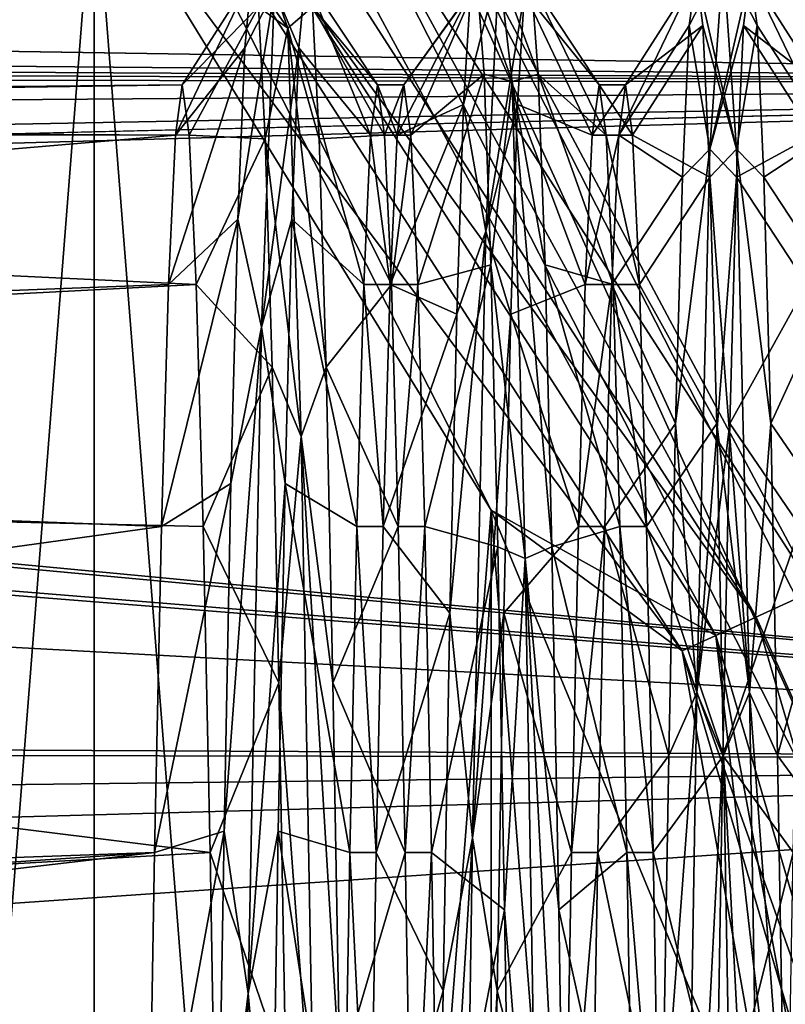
# Model space of a CAD drawing. Header units: millimetres. Extents: x -125 to 171, y -35 to 1363.
# Tile 178 of 656: x 100.99 to 106.17, y 11.52 to 18.19. Entities that reach past the tile are written whole.
import ezdxf

# ---------------------------------------------------------------- set-up
doc = ezdxf.new("R2010")
doc.units = ezdxf.units.MM
doc.header["$LTSCALE"] = 65.185185
for name, color, linetype in [('3', 7, 'CONTINUOUS'), ('629', 7, 'CONTINUOUS'), ('632', 7, 'CONTINUOUS'), ('638', 7, 'CONTINUOUS'), ('639', 7, 'CONTINUOUS'), ('640', 7, 'CONTINUOUS'), ('641', 7, 'CONTINUOUS'), ('642', 7, 'CONTINUOUS'), ('667', 7, 'CONTINUOUS'), ('668', 7, 'CONTINUOUS'), ('669', 7, 'CONTINUOUS'), ('76', 7, 'CONTINUOUS'), ('77', 7, 'CONTINUOUS'), ('78', 7, 'CONTINUOUS')]:
    doc.layers.add(name, color=color, linetype=linetype)

msp = doc.modelspace()

# ---------------------------------------------------------------- linework, layer by layer
at = {"layer": '3', "color": 7, "linetype": 'CONTINUOUS', "true_color": 0xe0f2ff}
for points in [[(115, 17.7534, 10.2502), (115, 20.1886, 3.5596), (0, 18.4187, 9), (115, 17.7534, 10.2502)], [(115, 20.1886, -3.5596), (115, 17.7534, -10.2502), (6.3571, 19.4849, -6.3708), (115, 20.1886, -3.5596)], [(6.3571, 19.4849, -6.3708), (115, 17.7534, -10.2502), (3.3434, 18.7197, -8.3559), (6.3571, 19.4849, -6.3708)], [(115, 17.7534, -10.2502), (0, 18.4187, -9), (3.3434, 18.7197, -8.3559), (115, 17.7534, -10.2502)], [(-99, 18.6352, -8.5428), (115, 17.7534, -10.2502), (75.0024, 16.8031, -11.7434), (-99, 18.6352, -8.5428)], [(115, 17.7534, -10.2502), (-99, 18.6352, -8.5428), (0, 18.4187, -9), (115, 17.7534, -10.2502)], [(-99, 18.1877, 9.4582), (115, 17.7534, 10.2502), (0, 18.4187, 9), (-99, 18.1877, 9.4582)], [(-99, 16.177, 12.5919), (115, 17.7534, 10.2502), (-99, 18.1877, 9.4582), (-99, 16.177, 12.5919)], [(115, 13.1772, 15.7038), (115, 17.7534, 10.2502), (-99, 13.6326, 15.3102), (115, 13.1772, 15.7038)], [(-99, 13.6326, 15.3102), (115, 17.7534, 10.2502), (-99, 16.177, 12.5919), (-99, 13.6326, 15.3102)], [(75.0024, 16.8031, -11.7434), (115, 17.7534, -10.2502), (77.7721, 16.6994, -11.8903), (75.0024, 16.8031, -11.7434)], [(115, 17.7534, -10.2502), (115, 13.1772, -15.7038), (77.7721, 16.6994, -11.8903), (115, 17.7534, -10.2502)], [(77.7721, 16.6994, -11.8903), (115, 13.1772, -15.7038), (80.6963, 16.3613, -12.3515), (77.7721, 16.6994, -11.8903)], [(80.6963, 16.3613, -12.3515), (115, 13.1772, -15.7038), (83.8434, 15.7171, -13.1614), (80.6963, 16.3613, -12.3515)], [(83.8434, 15.7171, -13.1614), (115, 13.1772, -15.7038), (84.2111, 15.6212, -13.2751), (83.8434, 15.7171, -13.1614)], [(84.2111, 15.6212, -13.2751), (115, 13.1772, -15.7038), (87.1364, 14.6907, -14.298), (84.2111, 15.6212, -13.2751)], [(87.1364, 14.6907, -14.298), (115, 13.1772, -15.7038), (90.2855, 13.2969, -15.6026), (87.1364, 14.6907, -14.298)], [(-99, 10.6386, 17.5234), (115, 13.1772, 15.7038), (-99, 13.6326, 15.3102), (-99, 10.6386, 17.5234)], [(90.2855, 13.2969, -15.6026), (115, 13.1772, -15.7038), (93.0014, 11.6605, -16.8607), (90.2855, 13.2969, -15.6026)], [(115, 7.0114, 19.2637), (115, 13.1772, 15.7038), (-99, 7.2935, 19.1587), (115, 7.0114, 19.2637)], [(-99, 7.2935, 19.1587), (115, 13.1772, 15.7038), (-99, 10.6386, 17.5234), (-99, 7.2935, 19.1587)], [(115, 13.1772, -15.7038), (115, 7.0114, -19.2637), (93.0014, 11.6605, -16.8607), (115, 13.1772, -15.7038)], [(93.0014, 11.6605, -16.8607), (115, 7.0114, -19.2637), (93.273, 11.468, -16.9922), (93.0014, 11.6605, -16.8607)]]:
    msp.add_3dface(points, dxfattribs=at)
at = {"layer": '629', "linetype": 'CONTINUOUS'}
for points in [[(102.7088, 20.1317, -74.5), (103.1134, 20.4255, -74.5), (107.5737, 10.5839, -74.5), (102.7088, 20.1317, -74.5)], [(103.1134, 20.4255, -74.5), (108.0492, 10.7383, -74.5), (107.5737, 10.5839, -74.5), (103.1134, 20.4255, -74.5)]]:
    msp.add_3dface(points, dxfattribs=at)
at = {"layer": '632', "linetype": 'CONTINUOUS'}
for points in [[(101.4937, 19.2521, -50), (98.1554, -23.1601, -50), (98.1554, 23.1601, -50), (101.4937, 19.2521, -50)], [(101.4937, -19.2521, -50), (98.1554, -23.1601, -50), (101.4937, 19.2521, -50), (101.4937, -19.2521, -50)], [(104.1795, 14.87, -50), (101.4937, -19.2521, -50), (101.4937, 19.2521, -50), (104.1795, 14.87, -50)], [(104.1795, -14.87, -50), (101.4937, -19.2521, -50), (104.1795, 14.87, -50), (104.1795, -14.87, -50)], [(106.1467, 10.1216, -50), (104.1795, -14.87, -50), (104.1795, 14.87, -50), (106.1467, 10.1216, -50)]]:
    msp.add_3dface(points, dxfattribs=at)
at = {"layer": '638', "linetype": 'CONTINUOUS'}
for points in [[(101.4937, 19.2521, -49.5), (98.1554, 23.1601, -49.5), (101.4937, -19.2521, -49.5), (101.4937, 19.2521, -49.5)], [(101.4937, -19.2521, -49.5), (98.1554, 23.1601, -49.5), (98.1554, -23.1601, -49.5), (101.4937, -19.2521, -49.5)], [(104.1795, 14.87, -49.5), (101.4937, 19.2521, -49.5), (104.1795, -14.87, -49.5), (104.1795, 14.87, -49.5)], [(104.1795, -14.87, -49.5), (101.4937, 19.2521, -49.5), (101.4937, -19.2521, -49.5), (104.1795, -14.87, -49.5)], [(106.1467, 10.1216, -49.5), (104.1795, 14.87, -49.5), (106.1467, -10.1216, -49.5), (106.1467, 10.1216, -49.5)], [(106.1467, -10.1216, -49.5), (104.1795, 14.87, -49.5), (104.1795, -14.87, -49.5), (106.1467, -10.1216, -49.5)]]:
    msp.add_3dface(points, dxfattribs=at)
at = {"layer": '639', "linetype": 'CONTINUOUS'}
for points in [[(100.5059, 22.101, -49.7674), (105.6993, 14.0199, -49.7674), (101.0598, 22.5809, -50.5), (100.5059, 22.101, -49.7674)], [(101.0598, 22.5809, -50.5), (105.6993, 14.0199, -49.7674), (106.366, 14.3244, -50.5), (101.0598, 22.5809, -50.5)], [(101.0598, 22.5809, -50.5), (106.366, 14.3244, -50.5), (103.1133, 20.4255, -51.5), (101.0598, 22.5809, -50.5)], [(101.4937, 19.2521, -49.5), (104.1795, 14.87, -49.5), (100.5059, 22.101, -49.7674), (101.4937, 19.2521, -49.5)], [(100.5059, 22.101, -49.7674), (104.1795, 14.87, -49.5), (105.6993, 14.0199, -49.7674), (100.5059, 22.101, -49.7674)], [(103.1133, 20.4255, -51.5), (106.366, 14.3244, -50.5), (108.0492, 10.7383, -51.5), (103.1133, 20.4255, -51.5)], [(104.1795, 14.87, -49.5), (106.1467, 10.1216, -49.5), (105.6993, 14.0199, -49.7674), (104.1795, 14.87, -49.5)], [(105.6993, 14.0199, -49.7674), (108.4056, 4.803, -49.7674), (106.366, 14.3244, -50.5), (105.6993, 14.0199, -49.7674)], [(106.1467, 10.1216, -49.5), (107.3467, 5.1239, -49.5), (105.6993, 14.0199, -49.7674), (106.1467, 10.1216, -49.5)], [(105.6993, 14.0199, -49.7674), (107.3467, 5.1239, -49.5), (108.4056, 4.803, -49.7674), (105.6993, 14.0199, -49.7674)]]:
    msp.add_3dface(points, dxfattribs=at)
at = {"layer": '640', "linetype": 'CONTINUOUS'}
for points in [[(103.1134, 20.4255, -74.5), (103.1133, 20.4255, -51.5), (108.0492, 10.7383, -51.5), (103.1134, 20.4255, -74.5)], [(108.0492, 10.7383, -74.5), (103.1134, 20.4255, -74.5), (108.0492, 10.7383, -51.5), (108.0492, 10.7383, -74.5)]]:
    msp.add_3dface(points, dxfattribs=at)
at = {"layer": '641', "linetype": 'CONTINUOUS'}
for points in [[(102.7088, 20.1317, -74.5), (107.5737, 10.5839, -74.5), (102.7088, 20.1316, -51.5), (102.7088, 20.1317, -74.5)], [(102.7088, 20.1316, -51.5), (107.5737, 10.5839, -74.5), (107.5737, 10.5838, -51.5), (102.7088, 20.1316, -51.5)]]:
    msp.add_3dface(points, dxfattribs=at)
at = {"layer": '642', "linetype": 'CONTINUOUS'}
for points in [[(100.7325, 22.2974, -50.75), (105.9721, 14.1445, -50.75), (100.3171, 21.9374, -50.2006), (100.7325, 22.2974, -50.75)], [(100.7325, 22.2974, -50.75), (102.7088, 20.1316, -51.5), (105.9721, 14.1445, -50.75), (100.7325, 22.2974, -50.75)], [(101.4937, 19.2521, -50), (100.3171, 21.9374, -50.2006), (105.4721, 13.9161, -50.2006), (101.4937, 19.2521, -50)], [(100.3171, 21.9374, -50.2006), (105.9721, 14.1445, -50.75), (105.4721, 13.9161, -50.2006), (100.3171, 21.9374, -50.2006)], [(102.7088, 20.1316, -51.5), (107.5737, 10.5838, -51.5), (105.9721, 14.1445, -50.75), (102.7088, 20.1316, -51.5)], [(104.1795, 14.87, -50), (101.4937, 19.2521, -50), (105.4721, 13.9161, -50.2006), (104.1795, 14.87, -50)], [(106.1467, 10.1216, -50), (104.1795, 14.87, -50), (105.4721, 13.9161, -50.2006), (106.1467, 10.1216, -50)], [(105.9721, 14.1445, -50.75), (108.7025, 4.8457, -50.75), (105.4721, 13.9161, -50.2006), (105.9721, 14.1445, -50.75)], [(105.9721, 14.1445, -50.75), (107.5737, 10.5838, -51.5), (108.7025, 4.8457, -50.75), (105.9721, 14.1445, -50.75)], [(106.1467, 10.1216, -50), (105.4721, 13.9161, -50.2006), (108.1583, 4.7675, -50.2006), (106.1467, 10.1216, -50)], [(105.4721, 13.9161, -50.2006), (108.7025, 4.8457, -50.75), (108.1583, 4.7675, -50.2006), (105.4721, 13.9161, -50.2006)]]:
    msp.add_3dface(points, dxfattribs=at)
at = {"layer": '667', "color": 7, "linetype": 'CONTINUOUS', "true_color": 0x45454a}
for points in [[(105.0426, 17.4089, -3.4628), (105.0894, 17.75, 0), (104.8637, 17.409, -3.4627), (105.0426, 17.4089, -3.4628)], [(105.0894, 17.75, 0), (104.9106, 17.75, 0.0001), (104.8637, 17.409, -3.4627), (105.0894, 17.75, 0)], [(105.0894, 17.75, 0), (105.1363, 17.4089, 3.4628), (104.9106, 17.75, 0.0001), (105.0894, 17.75, 0)], [(105.1363, 17.4089, 3.4628), (104.9574, 17.4089, 3.4629), (104.9106, 17.75, 0.0001), (105.1363, 17.4089, 3.4628)], [(105.0426, 17.4089, -3.4628), (104.8637, 17.409, -3.4627), (104.8168, 16.3989, -6.7926), (105.0426, 17.4089, -3.4628)], [(104.9957, 16.3989, -6.7926), (105.0426, 17.4089, -3.4628), (104.8168, 16.3989, -6.7926), (104.9957, 16.3989, -6.7926)], [(105.1363, 17.4089, 3.4628), (105.1832, 16.3989, 6.7926), (104.9574, 17.4089, 3.4629), (105.1363, 17.4089, 3.4628)], [(105.1832, 16.3989, 6.7926), (105.0043, 16.3988, 6.7927), (104.9574, 17.4089, 3.4629), (105.1832, 16.3989, 6.7926)], [(104.9488, 14.7586, -9.8614), (104.9957, 16.3989, -6.7926), (104.7699, 14.7586, -9.8614), (104.9488, 14.7586, -9.8614)], [(104.9957, 16.3989, -6.7926), (104.8168, 16.3989, -6.7926), (104.7699, 14.7586, -9.8614), (104.9957, 16.3989, -6.7926)], [(105.1832, 16.3989, 6.7926), (105.2301, 14.7586, 9.8614), (105.0043, 16.3988, 6.7927), (105.1832, 16.3989, 6.7926)], [(105.2301, 14.7586, 9.8614), (105.0512, 14.7585, 9.8615), (105.0043, 16.3988, 6.7927), (105.2301, 14.7586, 9.8614)], [(104.9019, 12.5512, -12.5511), (104.9488, 14.7586, -9.8614), (104.7231, 12.5512, -12.5511), (104.9019, 12.5512, -12.5511)], [(104.9488, 14.7586, -9.8614), (104.7699, 14.7586, -9.8614), (104.7231, 12.5512, -12.5511), (104.9488, 14.7586, -9.8614)], [(105.2301, 14.7586, 9.8614), (105.2769, 12.5512, 12.5511), (105.0512, 14.7585, 9.8615), (105.2301, 14.7586, 9.8614)], [(105.2769, 12.5512, 12.5511), (105.0981, 12.551, 12.5512), (105.0512, 14.7585, 9.8615), (105.2769, 12.5512, 12.5511)], [(104.8551, 9.8614, -14.7585), (104.9019, 12.5512, -12.5511), (104.6762, 9.8614, -14.7585), (104.8551, 9.8614, -14.7585)], [(104.9019, 12.5512, -12.5511), (104.7231, 12.5512, -12.5511), (104.6762, 9.8614, -14.7585), (104.9019, 12.5512, -12.5511)], [(105.2769, 12.5512, 12.5511), (105.3238, 9.8614, 14.7585), (105.0981, 12.551, 12.5512), (105.2769, 12.5512, 12.5511)], [(105.3238, 9.8614, 14.7585), (105.1449, 9.8613, 14.7586), (105.0981, 12.551, 12.5512), (105.3238, 9.8614, 14.7585)]]:
    msp.add_3dface(points, dxfattribs=at)
at = {"layer": '668', "color": 7, "linetype": 'CONTINUOUS', "true_color": 0x45454a}
for points in [[(103.5426, 17.409, -3.4627), (103.4106, 17.75, -0.0002), (103.3637, 17.4089, -3.463), (103.5426, 17.409, -3.4627)], [(103.5426, 17.409, -3.4627), (103.5894, 17.75, 0.0001), (103.4106, 17.75, -0.0002), (103.5426, 17.409, -3.4627)], [(103.5894, 17.75, 0.0001), (103.4574, 17.409, 3.4627), (103.4106, 17.75, -0.0002), (103.5894, 17.75, 0.0001)], [(103.5894, 17.75, 0.0001), (103.6363, 17.4089, 3.4629), (103.4574, 17.409, 3.4627), (103.5894, 17.75, 0.0001)], [(103.4957, 16.3989, -6.7926), (103.3637, 17.4089, -3.463), (103.3168, 16.3988, -6.7927), (103.4957, 16.3989, -6.7926)], [(103.4957, 16.3989, -6.7926), (103.5426, 17.409, -3.4627), (103.3637, 17.4089, -3.463), (103.4957, 16.3989, -6.7926)], [(103.6363, 17.4089, 3.4629), (103.5043, 16.3989, 6.7925), (103.4574, 17.409, 3.4627), (103.6363, 17.4089, 3.4629)], [(103.6363, 17.4089, 3.4629), (103.6832, 16.3988, 6.7927), (103.5043, 16.3989, 6.7925), (103.6363, 17.4089, 3.4629)], [(103.4488, 14.7586, -9.8614), (103.3168, 16.3988, -6.7927), (103.2699, 14.7585, -9.8615), (103.4488, 14.7586, -9.8614)], [(103.4488, 14.7586, -9.8614), (103.4957, 16.3989, -6.7926), (103.3168, 16.3988, -6.7927), (103.4488, 14.7586, -9.8614)], [(103.6832, 16.3988, 6.7927), (103.5512, 14.7586, 9.8613), (103.5043, 16.3989, 6.7925), (103.6832, 16.3988, 6.7927)], [(103.6832, 16.3988, 6.7927), (103.7301, 14.7585, 9.8615), (103.5512, 14.7586, 9.8613), (103.6832, 16.3988, 6.7927)], [(103.4019, 12.5512, -12.5511), (103.2699, 14.7585, -9.8615), (103.2231, 12.5511, -12.5512), (103.4019, 12.5512, -12.5511)], [(103.4019, 12.5512, -12.5511), (103.4488, 14.7586, -9.8614), (103.2699, 14.7585, -9.8615), (103.4019, 12.5512, -12.5511)], [(103.7301, 14.7585, 9.8615), (103.5981, 12.5513, 12.551), (103.5512, 14.7586, 9.8613), (103.7301, 14.7585, 9.8615)], [(103.7301, 14.7585, 9.8615), (103.7769, 12.551, 12.5512), (103.5981, 12.5513, 12.551), (103.7301, 14.7585, 9.8615)], [(103.3551, 9.8614, -14.7585), (103.2231, 12.5511, -12.5512), (103.1762, 9.8613, -14.7586), (103.3551, 9.8614, -14.7585)], [(103.3551, 9.8614, -14.7585), (103.4019, 12.5512, -12.5511), (103.2231, 12.5511, -12.5512), (103.3551, 9.8614, -14.7585)], [(103.7769, 12.551, 12.5512), (103.6449, 9.8615, 14.7585), (103.5981, 12.5513, 12.551), (103.7769, 12.551, 12.5512)], [(103.7769, 12.551, 12.5512), (103.8238, 9.8613, 14.7586), (103.6449, 9.8615, 14.7585), (103.7769, 12.551, 12.5512)]]:
    msp.add_3dface(points, dxfattribs=at)
at = {"layer": '669', "color": 7, "linetype": 'CONTINUOUS', "true_color": 0x45454a}
for points in [[(102.0426, 17.4089, -3.463), (102.0894, 17.75, -0.0002), (80.5, 17.5382, -2.7338), (102.0426, 17.4089, -3.463)], [(102.0894, 17.75, -0.0002), (102.1363, 17.409, 3.4627), (80.5, 17.4291, 3.3602), (102.0894, 17.75, -0.0002)], [(102.0894, 17.75, -0.0002), (80.5, 17.4291, 3.3602), (80.5, 17.5382, -2.7338), (102.0894, 17.75, -0.0002)], [(102.0426, 17.4089, -3.463), (80.5, 17.5382, -2.7338), (80.5, 15.5794, -8.5055), (102.0426, 17.4089, -3.463)], [(102.1363, 17.409, 3.4627), (102.1832, 16.3989, 6.7925), (80.5, 17.4291, 3.3602), (102.1363, 17.409, 3.4627)], [(102.1832, 16.3989, 6.7925), (80.5, 15.2648, 9.0581), (80.5, 17.4291, 3.3602), (102.1832, 16.3989, 6.7925)], [(101.9957, 16.3988, -6.7927), (102.0426, 17.4089, -3.463), (80.5, 15.5794, -8.5055), (101.9957, 16.3988, -6.7927)], [(102.1832, 16.3989, 6.7925), (102.2301, 14.7586, 9.8613), (80.5, 15.2648, 9.0581), (102.1832, 16.3989, 6.7925)], [(101.9488, 14.7585, -9.8615), (101.9957, 16.3988, -6.7927), (80.5, 15.5794, -8.5055), (101.9488, 14.7585, -9.8615)], [(101.9488, 14.7585, -9.8615), (80.5, 15.5794, -8.5055), (80.5, 11.7842, -13.2739), (101.9488, 14.7585, -9.8615)], [(102.2301, 14.7586, 9.8613), (102.2769, 12.5513, 12.551), (80.5, 15.2648, 9.0581), (102.2301, 14.7586, 9.8613)], [(102.2769, 12.5513, 12.551), (80.5, 11.3007, 13.6878), (80.5, 15.2648, 9.0581), (102.2769, 12.5513, 12.551)], [(101.9019, 12.5511, -12.5512), (101.9488, 14.7585, -9.8615), (80.5, 11.7842, -13.2739), (101.9019, 12.5511, -12.5512)], [(102.2769, 12.5513, 12.551), (102.3238, 9.8615, 14.7585), (80.5, 11.3007, 13.6878), (102.2769, 12.5513, 12.551)], [(101.9019, 12.5511, -12.5512), (80.5, 11.7842, -13.2739), (82.6551, 11.2551, -13.7254), (101.9019, 12.5511, -12.5512)], [(101.9019, 12.5511, -12.5512), (82.6551, 11.2551, -13.7254), (84.8144, 10.5466, -14.277), (101.9019, 12.5511, -12.5512)], [(101.8551, 9.8613, -14.7586), (101.9019, 12.5511, -12.5512), (84.8144, 10.5466, -14.277), (101.8551, 9.8613, -14.7586)]]:
    msp.add_3dface(points, dxfattribs=at)
at = {"layer": '76', "color": 7, "linetype": 'CONTINUOUS', "true_color": 0xe0f2ff}
for points in [[(102.5114, 18.0009, -4.2663), (102.5577, 18.4857, -0.7173), (102.0426, 17.4089, -3.463), (102.5114, 18.0009, -4.2663)], [(102.0426, 17.4089, -3.463), (102.5577, 18.4857, -0.7173), (102.0894, 17.75, -0.0002), (102.0426, 17.4089, -3.463)], [(102.5577, 18.4857, -0.7173), (102.604, 18.2774, 2.8585), (102.0894, 17.75, -0.0002), (102.5577, 18.4857, -0.7173)], [(105.5207, 18.1528, -3.5651), (105.567, 18.4996), (105.0426, 17.4089, -3.4628), (105.5207, 18.1528, -3.5651)], [(105.0426, 17.4089, -3.4628), (105.567, 18.4996), (105.0894, 17.75, 0), (105.0426, 17.4089, -3.4628)], [(105.567, 18.4996), (105.6133, 18.1528, 3.5651), (105.0894, 17.75, 0), (105.567, 18.4996)], [(104.0392, 18.3745, -2.1477), (104.0855, 18.444, 1.4336), (103.5894, 17.75, 0.0001), (104.0392, 18.3745, -2.1477)], [(103.5894, 17.75, 0.0001), (104.0855, 18.444, 1.4336), (103.6363, 17.4089, 3.4629), (103.5894, 17.75, 0.0001)], [(104.0855, 18.444, 1.4336), (104.1318, 17.822, 4.9611), (103.6363, 17.4089, 3.4629), (104.0855, 18.444, 1.4336)], [(103.9929, 17.6162, -5.6484), (104.0392, 18.3745, -2.1477), (103.5426, 17.409, -3.4627), (103.9929, 17.6162, -5.6484)], [(103.5426, 17.409, -3.4627), (104.0392, 18.3745, -2.1477), (103.5894, 17.75, 0.0001), (103.5426, 17.409, -3.4627)], [(102.0894, 17.75, -0.0002), (102.604, 18.2774, 2.8585), (102.1363, 17.409, 3.4627), (102.0894, 17.75, -0.0002)], [(102.604, 18.2774, 2.8585), (102.6503, 17.3839, 6.3272), (102.1363, 17.409, 3.4627), (102.604, 18.2774, 2.8585)], [(105.4744, 17.1255, -6.9965), (105.5207, 18.1528, -3.5651), (105.0426, 17.4089, -3.4628), (105.4744, 17.1255, -6.9965)], [(105.0894, 17.75, 0), (105.6133, 18.1528, 3.5651), (105.1363, 17.4089, 3.4628), (105.0894, 17.75, 0)], [(105.6133, 18.1528, 3.5651), (105.6596, 17.1255, 6.9965), (105.1363, 17.4089, 3.4628), (105.6133, 18.1528, 3.5651)], [(102.4651, 16.8413, -7.6553), (102.5114, 18.0009, -4.2663), (101.9957, 16.3988, -6.7927), (102.4651, 16.8413, -7.6553)], [(101.9957, 16.3988, -6.7927), (102.5114, 18.0009, -4.2663), (102.0426, 17.4089, -3.463), (101.9957, 16.3988, -6.7927)], [(103.6363, 17.4089, 3.4629), (104.1318, 17.822, 4.9611), (103.6832, 16.3988, 6.7927), (103.6363, 17.4089, 3.4629)], [(104.1318, 17.822, 4.9611), (104.1781, 16.5318, 8.3026), (103.6832, 16.3988, 6.7927), (104.1318, 17.822, 4.9611)], [(103.9466, 16.1975, -8.9374), (103.9929, 17.6162, -5.6484), (103.4957, 16.3989, -6.7926), (103.9466, 16.1975, -8.9374)], [(103.4957, 16.3989, -6.7926), (103.9929, 17.6162, -5.6484), (103.5426, 17.409, -3.4627), (103.4957, 16.3989, -6.7926)], [(102.1363, 17.409, 3.4627), (102.6503, 17.3839, 6.3272), (102.1832, 16.3989, 6.7925), (102.1363, 17.409, 3.4627)], [(104.9957, 16.3989, -6.7926), (105.4744, 17.1255, -6.9965), (105.0426, 17.4089, -3.4628), (104.9957, 16.3989, -6.7926)], [(105.1363, 17.4089, 3.4628), (105.6596, 17.1255, 6.9965), (105.1832, 16.3989, 6.7926), (105.1363, 17.4089, 3.4628)], [(102.6503, 17.3839, 6.3272), (102.6966, 15.8387, 9.5587), (102.1832, 16.3989, 6.7925), (102.6503, 17.3839, 6.3272)], [(105.4281, 15.4562, -10.1657), (105.4744, 17.1255, -6.9965), (104.9957, 16.3989, -6.7926), (105.4281, 15.4562, -10.1657)], [(105.6596, 17.1255, 6.9965), (105.7059, 15.4562, 10.1657), (105.1832, 16.3989, 6.7926), (105.6596, 17.1255, 6.9965)], [(102.4188, 15.0504, -10.7574), (102.4651, 16.8413, -7.6553), (101.9488, 14.7585, -9.8615), (102.4188, 15.0504, -10.7574)], [(101.9488, 14.7585, -9.8615), (102.4651, 16.8413, -7.6553), (101.9957, 16.3988, -6.7927), (101.9488, 14.7585, -9.8615)], [(103.6832, 16.3988, 6.7927), (104.1781, 16.5318, 8.3026), (103.7301, 14.7585, 9.8615), (103.6832, 16.3988, 6.7927)], [(104.1781, 16.5318, 8.3026), (104.2244, 14.6219, 11.3329), (103.7301, 14.7585, 9.8615), (104.1781, 16.5318, 8.3026)], [(102.1832, 16.3989, 6.7925), (102.6966, 15.8387, 9.5587), (102.2301, 14.7586, 9.8613), (102.1832, 16.3989, 6.7925)], [(103.4488, 14.7586, -9.8614), (103.9466, 16.1975, -8.9374), (103.4957, 16.3989, -6.7926), (103.4488, 14.7586, -9.8614)], [(104.9488, 14.7586, -9.8614), (105.4281, 15.4562, -10.1657), (104.9957, 16.3989, -6.7926), (104.9488, 14.7586, -9.8614)], [(105.1832, 16.3989, 6.7926), (105.7059, 15.4562, 10.1657), (105.2301, 14.7586, 9.8614), (105.1832, 16.3989, 6.7926)], [(103.9003, 14.1715, -11.8913), (103.9466, 16.1975, -8.9374), (103.4488, 14.7586, -9.8614), (103.9003, 14.1715, -11.8913)], [(102.6966, 15.8387, 9.5587), (102.7429, 13.6998, 12.4319), (102.2301, 14.7586, 9.8613), (102.6966, 15.8387, 9.5587)], [(105.3818, 13.2074, -12.9537), (105.4281, 15.4562, -10.1657), (104.9488, 14.7586, -9.8614), (105.3818, 13.2074, -12.9537)], [(105.7059, 15.4562, 10.1657), (105.7522, 13.2074, 12.9537), (105.2301, 14.7586, 9.8614), (105.7059, 15.4562, 10.1657)], [(102.3725, 12.6952, -13.4561), (102.4188, 15.0504, -10.7574), (101.9019, 12.5511, -12.5512), (102.3725, 12.6952, -13.4561)], [(101.9019, 12.5511, -12.5512), (102.4188, 15.0504, -10.7574), (101.9488, 14.7585, -9.8615), (101.9019, 12.5511, -12.5512)], [(102.2301, 14.7586, 9.8613), (102.7429, 13.6998, 12.4319), (102.2769, 12.5513, 12.551), (102.2301, 14.7586, 9.8613)], [(103.4019, 12.5512, -12.5511), (103.9003, 14.1715, -11.8913), (103.4488, 14.7586, -9.8614), (103.4019, 12.5512, -12.5511)], [(103.7301, 14.7585, 9.8615), (104.2244, 14.6219, 11.3329), (103.7769, 12.551, 12.5512), (103.7301, 14.7585, 9.8615)], [(104.9019, 12.5512, -12.5511), (105.3818, 13.2074, -12.9537), (104.9488, 14.7586, -9.8614), (104.9019, 12.5512, -12.5511)], [(105.2301, 14.7586, 9.8614), (105.7522, 13.2074, 12.9537), (105.2769, 12.5512, 12.5511), (105.2301, 14.7586, 9.8614)], [(104.2244, 14.6219, 11.3329), (104.2707, 12.1639, 13.9383), (103.7769, 12.551, 12.5512), (104.2244, 14.6219, 11.3329)], [(103.854, 11.6143, -14.3994), (103.9003, 14.1715, -11.8913), (103.4019, 12.5512, -12.5511), (103.854, 11.6143, -14.3994)], [(102.7429, 13.6998, 12.4319), (102.7892, 11.0472, 14.839), (102.2769, 12.5513, 12.551), (102.7429, 13.6998, 12.4319)], [(105.3355, 10.4635, -15.2562), (105.3818, 13.2074, -12.9537), (104.9019, 12.5512, -12.5511), (105.3355, 10.4635, -15.2562)], [(105.7522, 13.2074, 12.9537), (105.7985, 10.4635, 15.2562), (105.2769, 12.5512, 12.5511), (105.7522, 13.2074, 12.9537)], [(102.3262, 9.8641, -15.6504), (102.3725, 12.6952, -13.4561), (101.8551, 9.8613, -14.7586), (102.3262, 9.8641, -15.6504)], [(101.8551, 9.8613, -14.7586), (102.3725, 12.6952, -13.4561), (101.9019, 12.5511, -12.5512), (101.8551, 9.8613, -14.7586)], [(102.2769, 12.5513, 12.551), (102.7892, 11.0472, 14.839), (102.3238, 9.8615, 14.7585), (102.2769, 12.5513, 12.551)], [(103.3551, 9.8614, -14.7585), (103.854, 11.6143, -14.3994), (103.4019, 12.5512, -12.5511), (103.3551, 9.8614, -14.7585)], [(103.7769, 12.551, 12.5512), (104.2707, 12.1639, 13.9383), (103.8238, 9.8613, 14.7586), (103.7769, 12.551, 12.5512)], [(104.8551, 9.8614, -14.7585), (105.3355, 10.4635, -15.2562), (104.9019, 12.5512, -12.5511), (104.8551, 9.8614, -14.7585)], [(105.2769, 12.5512, 12.5511), (105.7985, 10.4635, 15.2562), (105.3238, 9.8614, 14.7585), (105.2769, 12.5512, 12.5511)], [(104.2707, 12.1639, 13.9383), (104.317, 9.2498, 16.0211), (103.8238, 9.8613, 14.7586), (104.2707, 12.1639, 13.9383)], [(103.8077, 8.6216, -16.3677), (103.854, 11.6143, -14.3994), (103.3551, 9.8614, -14.7585), (103.8077, 8.6216, -16.3677)]]:
    msp.add_3dface(points, dxfattribs=at)
at = {"layer": '77', "color": 7, "linetype": 'CONTINUOUS', "true_color": 0xe0f2ff}
for points in [[(104.0392, 18.3745, -2.1477), (103.9929, 17.6162, -5.6484), (104.2321, 18.548, -1.39), (104.0392, 18.3745, -2.1477)], [(104.2321, 18.548, -1.39), (103.9929, 17.6162, -5.6484), (104.1429, 16.758, -8.0702), (104.2321, 18.548, -1.39)], [(104.3214, 17.7737, 5.4824), (104.0855, 18.444, 1.4336), (104.2321, 18.548, -1.39), (104.3214, 17.7737, 5.4824)], [(104.2321, 18.548, -1.39), (104.1429, 16.758, -8.0702), (104.4052, 18.3745, -2.1477), (104.2321, 18.548, -1.39)], [(104.3214, 17.7737, 5.4824), (104.2321, 18.548, -1.39), (104.4978, 17.822, 4.9611), (104.3214, 17.7737, 5.4824)], [(104.4978, 17.822, 4.9611), (104.2321, 18.548, -1.39), (104.4515, 18.444, 1.4336), (104.4978, 17.822, 4.9611)], [(105.567, 18.4996), (105.5207, 18.1528, -3.5651), (105.75, 18.6), (105.567, 18.4996)], [(105.75, 18.6), (105.5207, 18.1528, -3.5651), (105.6607, 17.3143, -6.7953), (105.75, 18.6)], [(105.8393, 17.3143, 6.7953), (105.567, 18.4996), (105.75, 18.6), (105.8393, 17.3143, 6.7953)], [(105.75, 18.6), (105.6607, 17.3143, -6.7953), (105.933, 18.4996), (105.75, 18.6)], [(105.8393, 17.3143, 6.7953), (105.75, 18.6), (105.9793, 18.1528, 3.5651), (105.8393, 17.3143, 6.7953)], [(105.9793, 18.1528, 3.5651), (105.75, 18.6), (105.933, 18.4996), (105.9793, 18.1528, 3.5651)], [(102.5577, 18.4857, -0.7173), (102.5114, 18.0009, -4.2663), (102.7143, 18.3923, -2.7722), (102.5577, 18.4857, -0.7173)], [(102.604, 18.2774, 2.8585), (102.5577, 18.4857, -0.7173), (102.8036, 18.1337, 4.1389), (102.604, 18.2774, 2.8585)], [(102.8036, 18.1337, 4.1389), (102.5577, 18.4857, -0.7173), (102.7143, 18.3923, -2.7722), (102.8036, 18.1337, 4.1389)], [(102.9238, 18.4857, -0.7173), (102.7143, 18.3923, -2.7722), (102.8775, 18.0009, -4.2663), (102.9238, 18.4857, -0.7173)], [(105.6133, 18.1528, 3.5651), (105.567, 18.4996), (105.8393, 17.3143, 6.7953), (105.6133, 18.1528, 3.5651)], [(105.933, 18.4996), (105.6607, 17.3143, -6.7953), (105.8867, 18.1528, -3.5651), (105.933, 18.4996)], [(104.1318, 17.822, 4.9611), (104.0855, 18.444, 1.4336), (104.3214, 17.7737, 5.4824), (104.1318, 17.822, 4.9611)], [(102.5114, 18.0009, -4.2663), (102.4651, 16.8413, -7.6553), (102.7143, 18.3923, -2.7722), (102.5114, 18.0009, -4.2663)], [(102.7143, 18.3923, -2.7722), (102.4651, 16.8413, -7.6553), (102.625, 16.1081, -9.3), (102.7143, 18.3923, -2.7722)], [(102.7143, 18.3923, -2.7722), (102.625, 16.1081, -9.3), (102.8775, 18.0009, -4.2663), (102.7143, 18.3923, -2.7722)], [(102.8036, 18.1337, 4.1389), (102.7143, 18.3923, -2.7722), (102.9701, 18.2774, 2.8585), (102.8036, 18.1337, 4.1389)], [(104.4052, 18.3745, -2.1477), (104.1429, 16.758, -8.0702), (104.3589, 17.6162, -5.6484), (104.4052, 18.3745, -2.1477)], [(102.6503, 17.3839, 6.3272), (102.604, 18.2774, 2.8585), (102.8036, 18.1337, 4.1389), (102.6503, 17.3839, 6.3272)], [(103.0163, 17.3839, 6.3272), (102.8036, 18.1337, 4.1389), (102.9701, 18.2774, 2.8585), (103.0163, 17.3839, 6.3272)], [(105.5207, 18.1528, -3.5651), (105.4744, 17.1255, -6.9965), (105.6607, 17.3143, -6.7953), (105.5207, 18.1528, -3.5651)], [(105.6596, 17.1255, 6.9965), (105.6133, 18.1528, 3.5651), (105.8393, 17.3143, 6.7953), (105.6596, 17.1255, 6.9965)], [(105.8867, 18.1528, -3.5651), (105.6607, 17.3143, -6.7953), (105.8404, 17.1255, -6.9965), (105.8867, 18.1528, -3.5651)], [(106.0256, 17.1255, 6.9965), (105.8393, 17.3143, 6.7953), (105.9793, 18.1528, 3.5651), (106.0256, 17.1255, 6.9965)], [(102.8929, 15.368, 10.4778), (102.6503, 17.3839, 6.3272), (102.8036, 18.1337, 4.1389), (102.8929, 15.368, 10.4778)], [(102.8929, 15.368, 10.4778), (102.8036, 18.1337, 4.1389), (103.0626, 15.8387, 9.5587), (102.8929, 15.368, 10.4778)], [(103.0626, 15.8387, 9.5587), (102.8036, 18.1337, 4.1389), (103.0163, 17.3839, 6.3272), (103.0626, 15.8387, 9.5587)], [(102.8775, 18.0009, -4.2663), (102.625, 16.1081, -9.3), (102.8312, 16.8413, -7.6553), (102.8775, 18.0009, -4.2663)], [(104.1781, 16.5318, 8.3026), (104.1318, 17.822, 4.9611), (104.3214, 17.7737, 5.4824), (104.1781, 16.5318, 8.3026)], [(104.5441, 16.5318, 8.3026), (104.3214, 17.7737, 5.4824), (104.4978, 17.822, 4.9611), (104.5441, 16.5318, 8.3026)], [(104.4107, 14.5421, 11.5969), (104.1781, 16.5318, 8.3026), (104.3214, 17.7737, 5.4824), (104.4107, 14.5421, 11.5969)], [(104.4107, 14.5421, 11.5969), (104.3214, 17.7737, 5.4824), (104.5904, 14.6219, 11.3329), (104.4107, 14.5421, 11.5969)], [(104.5904, 14.6219, 11.3329), (104.3214, 17.7737, 5.4824), (104.5441, 16.5318, 8.3026), (104.5904, 14.6219, 11.3329)], [(103.9929, 17.6162, -5.6484), (103.9466, 16.1975, -8.9374), (104.1429, 16.758, -8.0702), (103.9929, 17.6162, -5.6484)], [(104.3589, 17.6162, -5.6484), (104.1429, 16.758, -8.0702), (104.3126, 16.1975, -8.9374), (104.3589, 17.6162, -5.6484)], [(102.6966, 15.8387, 9.5587), (102.6503, 17.3839, 6.3272), (102.8929, 15.368, 10.4778), (102.6966, 15.8387, 9.5587)], [(105.4744, 17.1255, -6.9965), (105.4281, 15.4562, -10.1657), (105.6607, 17.3143, -6.7953), (105.4744, 17.1255, -6.9965)], [(105.6607, 17.3143, -6.7953), (105.4281, 15.4562, -10.1657), (105.5714, 13.6348, -12.6512), (105.6607, 17.3143, -6.7953)], [(105.6607, 17.3143, -6.7953), (105.5714, 13.6348, -12.6512), (105.8404, 17.1255, -6.9965), (105.6607, 17.3143, -6.7953)], [(105.9286, 13.6348, 12.6512), (105.6596, 17.1255, 6.9965), (105.8393, 17.3143, 6.7953), (105.9286, 13.6348, 12.6512)], [(105.9286, 13.6348, 12.6512), (105.8393, 17.3143, 6.7953), (106.0719, 15.4562, 10.1657), (105.9286, 13.6348, 12.6512)], [(106.0719, 15.4562, 10.1657), (105.8393, 17.3143, 6.7953), (106.0256, 17.1255, 6.9965), (106.0719, 15.4562, 10.1657)], [(105.8404, 17.1255, -6.9965), (105.5714, 13.6348, -12.6512), (105.7941, 15.4562, -10.1657), (105.8404, 17.1255, -6.9965)], [(105.7059, 15.4562, 10.1657), (105.6596, 17.1255, 6.9965), (105.9286, 13.6348, 12.6512), (105.7059, 15.4562, 10.1657)], [(102.4651, 16.8413, -7.6553), (102.4188, 15.0504, -10.7574), (102.625, 16.1081, -9.3), (102.4651, 16.8413, -7.6553)], [(102.8312, 16.8413, -7.6553), (102.625, 16.1081, -9.3), (102.7849, 15.0504, -10.7574), (102.8312, 16.8413, -7.6553)], [(103.9466, 16.1975, -8.9374), (103.9003, 14.1715, -11.8913), (104.1429, 16.758, -8.0702), (103.9466, 16.1975, -8.9374)], [(104.1429, 16.758, -8.0702), (103.9003, 14.1715, -11.8913), (104.0536, 12.6512, -13.6348), (104.1429, 16.758, -8.0702)], [(104.1429, 16.758, -8.0702), (104.0536, 12.6512, -13.6348), (104.3126, 16.1975, -8.9374), (104.1429, 16.758, -8.0702)], [(104.2244, 14.6219, 11.3329), (104.1781, 16.5318, 8.3026), (104.4107, 14.5421, 11.5969), (104.2244, 14.6219, 11.3329)], [(104.3126, 16.1975, -8.9374), (104.0536, 12.6512, -13.6348), (104.2663, 14.1715, -11.8913), (104.3126, 16.1975, -8.9374)], [(102.4188, 15.0504, -10.7574), (102.3725, 12.6952, -13.4561), (102.625, 16.1081, -9.3), (102.4188, 15.0504, -10.7574)], [(102.625, 16.1081, -9.3), (102.3725, 12.6952, -13.4561), (102.5357, 11.5969, -14.5421), (102.625, 16.1081, -9.3)], [(102.625, 16.1081, -9.3), (102.5357, 11.5969, -14.5421), (102.7849, 15.0504, -10.7574), (102.625, 16.1081, -9.3)], [(102.7429, 13.6998, 12.4319), (102.6966, 15.8387, 9.5587), (102.8929, 15.368, 10.4778), (102.7429, 13.6998, 12.4319)], [(103.1089, 13.6998, 12.4319), (102.8929, 15.368, 10.4778), (103.0626, 15.8387, 9.5587), (103.1089, 13.6998, 12.4319)], [(105.4281, 15.4562, -10.1657), (105.3818, 13.2074, -12.9537), (105.5714, 13.6348, -12.6512), (105.4281, 15.4562, -10.1657)], [(105.7941, 15.4562, -10.1657), (105.5714, 13.6348, -12.6512), (105.7478, 13.2074, -12.9537), (105.7941, 15.4562, -10.1657)], [(105.7522, 13.2074, 12.9537), (105.7059, 15.4562, 10.1657), (105.9286, 13.6348, 12.6512), (105.7522, 13.2074, 12.9537)], [(106.1182, 13.2074, 12.9537), (105.9286, 13.6348, 12.6512), (106.0719, 15.4562, 10.1657), (106.1182, 13.2074, 12.9537)], [(102.9821, 10.4778, 15.368), (102.7429, 13.6998, 12.4319), (102.8929, 15.368, 10.4778), (102.9821, 10.4778, 15.368)], [(102.9821, 10.4778, 15.368), (102.8929, 15.368, 10.4778), (103.1552, 11.0472, 14.839), (102.9821, 10.4778, 15.368)], [(103.1552, 11.0472, 14.839), (102.8929, 15.368, 10.4778), (103.1089, 13.6998, 12.4319), (103.1552, 11.0472, 14.839)], [(102.7849, 15.0504, -10.7574), (102.5357, 11.5969, -14.5421), (102.7386, 12.6952, -13.4561), (102.7849, 15.0504, -10.7574)], [(104.2707, 12.1639, 13.9383), (104.2244, 14.6219, 11.3329), (104.4107, 14.5421, 11.5969), (104.2707, 12.1639, 13.9383)], [(104.6367, 12.1639, 13.9383), (104.4107, 14.5421, 11.5969), (104.5904, 14.6219, 11.3329), (104.6367, 12.1639, 13.9383)], [(104.5, 9.3, 16.1081), (104.2707, 12.1639, 13.9383), (104.4107, 14.5421, 11.5969), (104.5, 9.3, 16.1081)], [(104.5, 9.3, 16.1081), (104.4107, 14.5421, 11.5969), (104.683, 9.2498, 16.0211), (104.5, 9.3, 16.1081)], [(104.683, 9.2498, 16.0211), (104.4107, 14.5421, 11.5969), (104.6367, 12.1639, 13.9383), (104.683, 9.2498, 16.0211)], [(103.9003, 14.1715, -11.8913), (103.854, 11.6143, -14.3994), (104.0536, 12.6512, -13.6348), (103.9003, 14.1715, -11.8913)], [(104.2663, 14.1715, -11.8913), (104.0536, 12.6512, -13.6348), (104.2201, 11.6143, -14.3994), (104.2663, 14.1715, -11.8913)], [(102.7892, 11.0472, 14.839), (102.7429, 13.6998, 12.4319), (102.9821, 10.4778, 15.368), (102.7892, 11.0472, 14.839)], [(105.3818, 13.2074, -12.9537), (105.3355, 10.4635, -15.2562), (105.5714, 13.6348, -12.6512), (105.3818, 13.2074, -12.9537)], [(105.5714, 13.6348, -12.6512), (105.3355, 10.4635, -15.2562), (105.4821, 8.0702, -16.758), (105.5714, 13.6348, -12.6512)], [(105.5714, 13.6348, -12.6512), (105.4821, 8.0702, -16.758), (105.7478, 13.2074, -12.9537), (105.5714, 13.6348, -12.6512)], [(106.0179, 8.0702, 16.758), (105.7522, 13.2074, 12.9537), (105.9286, 13.6348, 12.6512), (106.0179, 8.0702, 16.758)], [(106.0179, 8.0702, 16.758), (105.9286, 13.6348, 12.6512), (106.1645, 10.4635, 15.2562), (106.0179, 8.0702, 16.758)], [(106.1645, 10.4635, 15.2562), (105.9286, 13.6348, 12.6512), (106.1182, 13.2074, 12.9537), (106.1645, 10.4635, 15.2562)], [(105.7478, 13.2074, -12.9537), (105.4821, 8.0702, -16.758), (105.7015, 10.4635, -15.2562), (105.7478, 13.2074, -12.9537)], [(105.7985, 10.4635, 15.2562), (105.7522, 13.2074, 12.9537), (106.0179, 8.0702, 16.758), (105.7985, 10.4635, 15.2562)], [(102.3725, 12.6952, -13.4561), (102.3262, 9.8641, -15.6504), (102.5357, 11.5969, -14.5421), (102.3725, 12.6952, -13.4561)], [(102.7386, 12.6952, -13.4561), (102.5357, 11.5969, -14.5421), (102.6923, 9.8641, -15.6504), (102.7386, 12.6952, -13.4561)], [(103.854, 11.6143, -14.3994), (103.8077, 8.6216, -16.3677), (104.0536, 12.6512, -13.6348), (103.854, 11.6143, -14.3994)], [(104.0536, 12.6512, -13.6348), (103.8077, 8.6216, -16.3677), (103.9643, 6.7953, -17.3143), (104.0536, 12.6512, -13.6348)], [(104.0536, 12.6512, -13.6348), (103.9643, 6.7953, -17.3143), (104.2201, 11.6143, -14.3994), (104.0536, 12.6512, -13.6348)], [(104.317, 9.2498, 16.0211), (104.2707, 12.1639, 13.9383), (104.5, 9.3, 16.1081), (104.317, 9.2498, 16.0211)], [(104.2201, 11.6143, -14.3994), (103.9643, 6.7953, -17.3143), (104.1738, 8.6216, -16.3677), (104.2201, 11.6143, -14.3994)], [(102.3262, 9.8641, -15.6504), (102.2799, 6.6631, -17.258), (102.5357, 11.5969, -14.5421), (102.3262, 9.8641, -15.6504)], [(102.5357, 11.5969, -14.5421), (102.2799, 6.6631, -17.258), (102.4464, 5.4824, -17.7737), (102.5357, 11.5969, -14.5421)], [(102.5357, 11.5969, -14.5421), (102.4464, 5.4824, -17.7737), (102.6923, 9.8641, -15.6504), (102.5357, 11.5969, -14.5421)]]:
    msp.add_3dface(points, dxfattribs=at)
at = {"layer": '78', "color": 7, "linetype": 'CONTINUOUS', "true_color": 0xe0f2ff}
for points in [[(102.9238, 18.4857, -0.7173), (102.8775, 18.0009, -4.2663), (103.3637, 17.4089, -3.463), (102.9238, 18.4857, -0.7173)], [(102.9701, 18.2774, 2.8585), (102.9238, 18.4857, -0.7173), (103.4106, 17.75, -0.0002), (102.9701, 18.2774, 2.8585)], [(103.4106, 17.75, -0.0002), (102.9238, 18.4857, -0.7173), (103.3637, 17.4089, -3.463), (103.4106, 17.75, -0.0002)], [(105.933, 18.4996), (105.8867, 18.1528, -3.5651), (106.4106, 17.75, 0), (105.933, 18.4996)], [(105.9793, 18.1528, 3.5651), (105.933, 18.4996), (106.4574, 17.4089, 3.4628), (105.9793, 18.1528, 3.5651)], [(106.4574, 17.4089, 3.4628), (105.933, 18.4996), (106.4106, 17.75, 0), (106.4574, 17.4089, 3.4628)], [(104.4515, 18.444, 1.4336), (104.4052, 18.3745, -2.1477), (104.9106, 17.75, 0.0001), (104.4515, 18.444, 1.4336)], [(104.4978, 17.822, 4.9611), (104.4515, 18.444, 1.4336), (104.9574, 17.4089, 3.4629), (104.4978, 17.822, 4.9611)], [(104.9574, 17.4089, 3.4629), (104.4515, 18.444, 1.4336), (104.9106, 17.75, 0.0001), (104.9574, 17.4089, 3.4629)], [(104.4052, 18.3745, -2.1477), (104.3589, 17.6162, -5.6484), (104.8637, 17.409, -3.4627), (104.4052, 18.3745, -2.1477)], [(104.9106, 17.75, 0.0001), (104.4052, 18.3745, -2.1477), (104.8637, 17.409, -3.4627), (104.9106, 17.75, 0.0001)], [(103.0163, 17.3839, 6.3272), (102.9701, 18.2774, 2.8585), (103.4574, 17.409, 3.4627), (103.0163, 17.3839, 6.3272)], [(103.4574, 17.409, 3.4627), (102.9701, 18.2774, 2.8585), (103.4106, 17.75, -0.0002), (103.4574, 17.409, 3.4627)], [(105.8867, 18.1528, -3.5651), (105.8404, 17.1255, -6.9965), (106.3637, 17.4089, -3.4628), (105.8867, 18.1528, -3.5651)], [(106.4106, 17.75, 0), (105.8867, 18.1528, -3.5651), (106.3637, 17.4089, -3.4628), (106.4106, 17.75, 0)], [(106.0256, 17.1255, 6.9965), (105.9793, 18.1528, 3.5651), (106.4574, 17.4089, 3.4628), (106.0256, 17.1255, 6.9965)], [(102.8775, 18.0009, -4.2663), (102.8312, 16.8413, -7.6553), (103.3168, 16.3988, -6.7927), (102.8775, 18.0009, -4.2663)], [(103.3637, 17.4089, -3.463), (102.8775, 18.0009, -4.2663), (103.3168, 16.3988, -6.7927), (103.3637, 17.4089, -3.463)], [(104.5441, 16.5318, 8.3026), (104.4978, 17.822, 4.9611), (105.0043, 16.3988, 6.7927), (104.5441, 16.5318, 8.3026)], [(105.0043, 16.3988, 6.7927), (104.4978, 17.822, 4.9611), (104.9574, 17.4089, 3.4629), (105.0043, 16.3988, 6.7927)], [(104.3589, 17.6162, -5.6484), (104.3126, 16.1975, -8.9374), (104.8168, 16.3989, -6.7926), (104.3589, 17.6162, -5.6484)], [(104.8637, 17.409, -3.4627), (104.3589, 17.6162, -5.6484), (104.8168, 16.3989, -6.7926), (104.8637, 17.409, -3.4627)], [(103.5043, 16.3989, 6.7925), (103.0163, 17.3839, 6.3272), (103.4574, 17.409, 3.4627), (103.5043, 16.3989, 6.7925)], [(106.3637, 17.4089, -3.4628), (105.8404, 17.1255, -6.9965), (106.3168, 16.3989, -6.7926), (106.3637, 17.4089, -3.4628)], [(106.5043, 16.3989, 6.7926), (106.0256, 17.1255, 6.9965), (106.4574, 17.4089, 3.4628), (106.5043, 16.3989, 6.7926)], [(103.0626, 15.8387, 9.5587), (103.0163, 17.3839, 6.3272), (103.5043, 16.3989, 6.7925), (103.0626, 15.8387, 9.5587)], [(105.8404, 17.1255, -6.9965), (105.7941, 15.4562, -10.1657), (106.3168, 16.3989, -6.7926), (105.8404, 17.1255, -6.9965)], [(106.0719, 15.4562, 10.1657), (106.0256, 17.1255, 6.9965), (106.5043, 16.3989, 6.7926), (106.0719, 15.4562, 10.1657)], [(102.8312, 16.8413, -7.6553), (102.7849, 15.0504, -10.7574), (103.2699, 14.7585, -9.8615), (102.8312, 16.8413, -7.6553)], [(103.3168, 16.3988, -6.7927), (102.8312, 16.8413, -7.6553), (103.2699, 14.7585, -9.8615), (103.3168, 16.3988, -6.7927)], [(104.5904, 14.6219, 11.3329), (104.5441, 16.5318, 8.3026), (105.0512, 14.7585, 9.8615), (104.5904, 14.6219, 11.3329)], [(105.0512, 14.7585, 9.8615), (104.5441, 16.5318, 8.3026), (105.0043, 16.3988, 6.7927), (105.0512, 14.7585, 9.8615)], [(103.5512, 14.7586, 9.8613), (103.0626, 15.8387, 9.5587), (103.5043, 16.3989, 6.7925), (103.5512, 14.7586, 9.8613)], [(104.8168, 16.3989, -6.7926), (104.3126, 16.1975, -8.9374), (104.7699, 14.7586, -9.8614), (104.8168, 16.3989, -6.7926)], [(106.3168, 16.3989, -6.7926), (105.7941, 15.4562, -10.1657), (106.2699, 14.7586, -9.8614), (106.3168, 16.3989, -6.7926)], [(106.5512, 14.7586, 9.8614), (106.0719, 15.4562, 10.1657), (106.5043, 16.3989, 6.7926), (106.5512, 14.7586, 9.8614)], [(104.3126, 16.1975, -8.9374), (104.2663, 14.1715, -11.8913), (104.7699, 14.7586, -9.8614), (104.3126, 16.1975, -8.9374)], [(103.1089, 13.6998, 12.4319), (103.0626, 15.8387, 9.5587), (103.5512, 14.7586, 9.8613), (103.1089, 13.6998, 12.4319)], [(105.7941, 15.4562, -10.1657), (105.7478, 13.2074, -12.9537), (106.2699, 14.7586, -9.8614), (105.7941, 15.4562, -10.1657)], [(106.1182, 13.2074, 12.9537), (106.0719, 15.4562, 10.1657), (106.5512, 14.7586, 9.8614), (106.1182, 13.2074, 12.9537)], [(102.7849, 15.0504, -10.7574), (102.7386, 12.6952, -13.4561), (103.2231, 12.5511, -12.5512), (102.7849, 15.0504, -10.7574)], [(103.2699, 14.7585, -9.8615), (102.7849, 15.0504, -10.7574), (103.2231, 12.5511, -12.5512), (103.2699, 14.7585, -9.8615)], [(103.5981, 12.5513, 12.551), (103.1089, 13.6998, 12.4319), (103.5512, 14.7586, 9.8613), (103.5981, 12.5513, 12.551)], [(104.7699, 14.7586, -9.8614), (104.2663, 14.1715, -11.8913), (104.7231, 12.5512, -12.5511), (104.7699, 14.7586, -9.8614)], [(105.0981, 12.551, 12.5512), (104.5904, 14.6219, 11.3329), (105.0512, 14.7585, 9.8615), (105.0981, 12.551, 12.5512)], [(106.2699, 14.7586, -9.8614), (105.7478, 13.2074, -12.9537), (106.2231, 12.5512, -12.5511), (106.2699, 14.7586, -9.8614)], [(106.5981, 12.5512, 12.5511), (106.1182, 13.2074, 12.9537), (106.5512, 14.7586, 9.8614), (106.5981, 12.5512, 12.5511)], [(104.6367, 12.1639, 13.9383), (104.5904, 14.6219, 11.3329), (105.0981, 12.551, 12.5512), (104.6367, 12.1639, 13.9383)], [(104.2663, 14.1715, -11.8913), (104.2201, 11.6143, -14.3994), (104.7231, 12.5512, -12.5511), (104.2663, 14.1715, -11.8913)], [(103.1552, 11.0472, 14.839), (103.1089, 13.6998, 12.4319), (103.5981, 12.5513, 12.551), (103.1552, 11.0472, 14.839)], [(105.7478, 13.2074, -12.9537), (105.7015, 10.4635, -15.2562), (106.2231, 12.5512, -12.5511), (105.7478, 13.2074, -12.9537)], [(106.1645, 10.4635, 15.2562), (106.1182, 13.2074, 12.9537), (106.5981, 12.5512, 12.5511), (106.1645, 10.4635, 15.2562)], [(102.7386, 12.6952, -13.4561), (102.6923, 9.8641, -15.6504), (103.1762, 9.8613, -14.7586), (102.7386, 12.6952, -13.4561)], [(103.2231, 12.5511, -12.5512), (102.7386, 12.6952, -13.4561), (103.1762, 9.8613, -14.7586), (103.2231, 12.5511, -12.5512)], [(103.6449, 9.8615, 14.7585), (103.1552, 11.0472, 14.839), (103.5981, 12.5513, 12.551), (103.6449, 9.8615, 14.7585)], [(104.7231, 12.5512, -12.5511), (104.2201, 11.6143, -14.3994), (104.6762, 9.8614, -14.7585), (104.7231, 12.5512, -12.5511)], [(105.1449, 9.8613, 14.7586), (104.6367, 12.1639, 13.9383), (105.0981, 12.551, 12.5512), (105.1449, 9.8613, 14.7586)], [(106.2231, 12.5512, -12.5511), (105.7015, 10.4635, -15.2562), (106.1762, 9.8614, -14.7585), (106.2231, 12.5512, -12.5511)], [(106.6449, 9.8614, 14.7585), (106.1645, 10.4635, 15.2562), (106.5981, 12.5512, 12.5511), (106.6449, 9.8614, 14.7585)], [(104.683, 9.2498, 16.0211), (104.6367, 12.1639, 13.9383), (105.1449, 9.8613, 14.7586), (104.683, 9.2498, 16.0211)], [(104.2201, 11.6143, -14.3994), (104.1738, 8.6216, -16.3677), (104.6762, 9.8614, -14.7585), (104.2201, 11.6143, -14.3994)]]:
    msp.add_3dface(points, dxfattribs=at)

doc.saveas('drawing.dxf')
